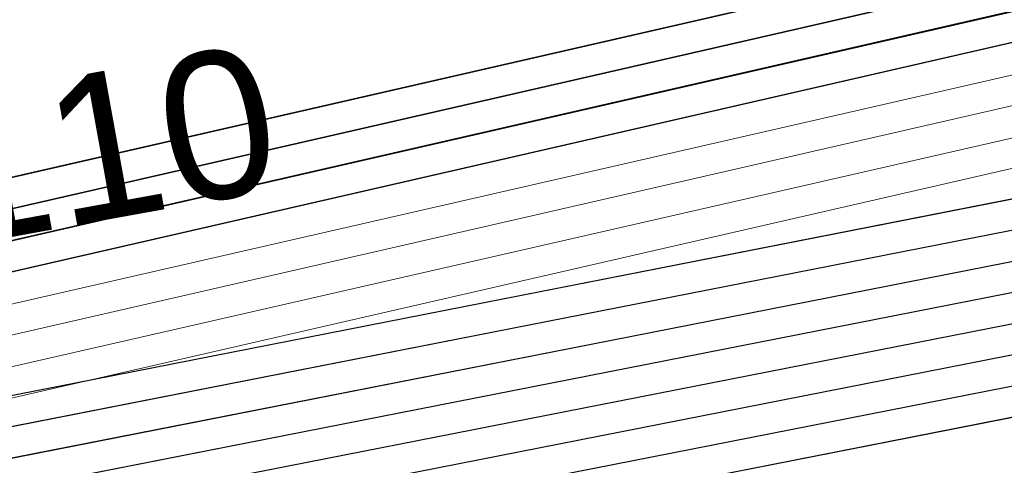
# Model space of a CAD drawing. Header units: metres. Extents: x -502 to 161, y -108 to 174.
# Tile 427 of 656: x -103.072 to -101.465, y -23.047 to -22.32. Entities that reach past the tile are written whole.
import ezdxf

# ---------------------------------------------------------------- set-up
doc = ezdxf.new("R2010")
doc.units = ezdxf.units.M
doc.header["$LTSCALE"] = 0.1
for name, color, linetype in [('BRI31-005.05-5p02-Koordinierung Lageplan 4. BA ZOB West 2022-06-15', 7, 'Continuous'), ('BRI31-005.06-5f07-Koordinierung Lageplan 4. BA ZOB Fernbusbahnh', 7, 'Continuous'), ('BRI32-005.02-5f05-Koordinierung Schemaplan 4 BA ZOB Teilbereich', 7, 'Continuous'), ('BRI32-005.03-5f06-Koordinierung Schemaplan 4 BA ZOB Teilbereich 2 Ost - Bahnhofsallee 2023-01-21', 7, 'Continuous')]:
    doc.layers.add(name, color=color, linetype=linetype)
doc.styles.add('Arial', font='arial.ttf')

msp = doc.modelspace()

# ---------------------------------------------------------------- linework, layer by layer
at = {"layer": 'BRI31-005.05-5p02-Koordinierung Lageplan 4. BA ZOB West 2022-06-15', "color": 190, "linetype": 'Continuous', "lineweight": 35, "true_color": 0x7f00ff, "transparency": 33554687, "flags": 128}
for points in [[(-55.7007, -13.3634), (-59.4327, -13.9934), (-61.4087, -14.3464), (-62.2647, -14.4984), (-62.6667, -14.5974), (-62.8907, -14.7334), (-63.5967, -15.2334), (-64.4177, -15.8004), (-64.8657, -15.8864), (-69.7037, -16.7484), (-75.4637, -17.6884), (-81.7337, -18.6534), (-88.9077, -20.0034), (-93.6827, -20.7334), (-98.9647, -21.6334), (-104.5957, -22.9234), (-121.8907, -26.2934), (-126.8117, -27.2034), (-150.4477, -31.7134), (-157.1307, -33.0134), (-162.7687, -32.1234), (-174.7807, -30.4434), (-178.1477, -29.6134), (-179.1357, -29.4334)], [(-93.6747, -20.7824), (-98.9547, -21.6824), (-104.5847, -22.9724), (-121.8807, -26.3424), (-126.8027, -27.2524), (-150.4387, -31.7624), (-150.7407, -31.8214), (-157.1297, -33.0644), (-162.7757, -32.1724), (-174.7877, -30.4934), (-178.1567, -29.6624), (-179.1357, -29.4844)]]:
    msp.add_lwpolyline(points, dxfattribs=at)
at = {"layer": 'BRI31-005.05-5p02-Koordinierung Lageplan 4. BA ZOB West 2022-06-15', "color": 250, "linetype": 'Continuous', "lineweight": 25, "true_color": 0x333333, "transparency": 33554687, "flags": 128}
for points in [[(-179.1357, -29.7394), (-178.2047, -29.9074), (-176.5237, -30.3244), (-174.8367, -30.8434), (-162.8247, -32.5154), (-157.1227, -33.4214), (-150.6707, -32.1644), (-150.3757, -32.1054), (-126.7397, -27.5954), (-121.8107, -26.6854), (-104.5117, -23.3154), (-93.6067, -21.1744), (-88.8337, -20.4444), (-81.6527, -19.0944), (-75.3827, -18.1294), (-69.6317, -17.1894), (-64.2647, -16.2324), (-63.2977, -15.6984), (-62.6077, -15.0894), (-62.1947, -14.8414), (-59.6597, -14.3864), (-59.3767, -14.3364), (-55.6447, -13.7064)], [(-55.6367, -13.7554), (-59.3687, -14.3854), (-59.6507, -14.4354), (-62.1767, -14.8894), (-62.5777, -15.1304), (-63.2687, -15.7394), (-64.2477, -16.2804), (-69.6237, -17.2384), (-75.3737, -18.1784), (-81.6437, -19.1434), (-88.8257, -20.4934), (-93.5977, -21.2234), (-104.5017, -23.3644), (-121.8007, -26.7344), (-126.7307, -27.6444), (-150.3667, -32.1544), (-150.6607, -32.2134), (-157.1217, -33.4724), (-162.8317, -32.5644), (-174.8437, -30.8934), (-176.5357, -30.3734), (-178.2147, -29.9564), (-179.1357, -29.7904)], [(-55.6287, -13.8044), (-59.3607, -14.4344), (-59.6427, -14.4844), (-62.1587, -14.9374), (-62.5477, -15.1714), (-63.2397, -15.7804), (-64.2307, -16.3284), (-69.6157, -17.2874), (-75.3647, -18.2274), (-81.6347, -19.1924), (-88.8177, -20.5424), (-93.5887, -21.2724), (-104.4917, -23.4134), (-121.7907, -26.7834), (-126.7217, -27.6934), (-150.3577, -32.2034), (-150.6507, -32.2624), (-157.1207, -33.5234), (-162.8387, -32.6134), (-174.8507, -30.9434), (-176.5477, -30.4224), (-178.2247, -30.0054), (-179.1357, -29.8414)], [(-55.6207, -13.8534), (-59.3527, -14.4834), (-59.6277, -14.5324), (-62.1407, -14.9854), (-62.5177, -15.2124), (-63.2107, -15.8214), (-64.2137, -16.3764), (-69.6077, -17.3364), (-75.3557, -18.2764), (-81.6257, -19.2414), (-88.8097, -20.5914), (-93.5797, -21.3214), (-104.4817, -23.4624), (-121.7807, -26.8324), (-126.7127, -27.7424), (-150.3487, -32.2524), (-150.6407, -32.3114), (-157.1197, -33.5744), (-162.8457, -32.6624), (-174.8577, -30.9934), (-176.5597, -30.4714), (-178.2347, -30.0544), (-179.1357, -29.8924)], [(-55.6127, -13.9024), (-59.3447, -14.5324), (-59.6247, -14.5824), (-62.1227, -15.0334), (-62.4877, -15.2534), (-63.1817, -15.8624), (-64.1967, -16.4244), (-69.5997, -17.3854), (-75.3467, -18.3254), (-81.6167, -19.2904), (-88.8017, -20.6404), (-93.5707, -21.3704), (-104.4717, -23.5114), (-121.7707, -26.8814), (-126.7037, -27.7914), (-150.3397, -32.3014), (-150.6307, -32.3604), (-157.1187, -33.6254), (-162.8527, -32.7114), (-174.8647, -31.0434), (-176.5717, -30.5204), (-178.2447, -30.1034), (-179.1357, -29.9434)], [(-55.6047, -13.9514), (-59.3367, -14.5814), (-62.1047, -15.0814), (-62.4577, -15.2944), (-63.1527, -15.9034), (-64.1797, -16.4724), (-69.5917, -17.4344), (-75.3377, -18.3744), (-81.6077, -19.3394), (-88.7937, -20.6894), (-93.5617, -21.4194), (-104.4617, -23.5604), (-121.7607, -26.9304), (-126.6947, -27.8404), (-150.3307, -32.3504), (-150.6207, -32.4094), (-157.1177, -33.6764), (-162.8597, -32.7604), (-174.8717, -31.0934), (-176.5837, -30.5694), (-178.2547, -30.1524), (-179.1357, -29.9944)], [(-62.5057, -14.9114), (-62.7017, -15.0274), (-63.4007, -15.5204), (-64.2987, -16.1364), (-69.6477, -17.0914), (-75.4007, -18.0314), (-81.6707, -18.9964), (-88.8497, -20.3464), (-93.6247, -21.0764), (-104.5317, -23.2174), (-121.8307, -26.5874), (-126.7577, -27.4974), (-150.3937, -32.0074), (-150.6907, -32.0664), (-157.1247, -33.3194), (-162.8107, -32.4174), (-174.8227, -30.7434), (-176.4997, -30.2264), (-178.1847, -29.8094), (-179.1357, -29.6374)], [(-62.4797, -14.9544), (-62.6747, -15.0694), (-63.3727, -15.5614), (-64.2817, -16.1844), (-69.6397, -17.1404), (-75.3917, -18.0804), (-81.6617, -19.0454), (-88.8417, -20.3954), (-93.6157, -21.1254), (-104.5217, -23.2664), (-121.8207, -26.6364), (-126.7487, -27.5464), (-150.3847, -32.0564), (-150.6807, -32.1154), (-157.1237, -33.3704), (-162.8177, -32.4664), (-174.8297, -30.7934), (-176.5117, -30.2754), (-178.1947, -29.8584), (-179.1357, -29.6884)], [(-93.6667, -20.8314), (-98.9447, -21.7314), (-104.5737, -23.0214), (-121.8707, -26.3914), (-126.7937, -27.3014), (-150.4297, -31.8114), (-150.7307, -31.8704), (-157.1287, -33.1154), (-162.7827, -32.2214), (-174.7947, -30.5434), (-178.1657, -29.7114), (-179.1357, -29.5354)], [(-93.6587, -20.8804), (-98.9347, -21.7804), (-104.5627, -23.0704), (-121.8607, -26.4404), (-126.7847, -27.3504), (-150.4207, -31.8604), (-150.7207, -31.9194), (-157.1277, -33.1664), (-162.7897, -32.2704), (-174.8017, -30.5934), (-178.1747, -29.7604), (-179.1357, -29.5864)]]:
    msp.add_lwpolyline(points, dxfattribs=at)
at = {"layer": 'BRI31-005.05-5p02-Koordinierung Lageplan 4. BA ZOB West 2022-06-15', "color": 116, "linetype": 'Continuous', "lineweight": 13, "true_color": 0x007f3f, "transparency": 33554687, "flags": 128}
for points in [[(-150.4307, -31.8114), (-126.7937, -27.3014), (-121.8697, -26.3914), (-104.5727, -23.0214), (-98.8977, -21.7234), (-93.6667, -20.8304)], [(-150.4217, -31.8604), (-126.7847, -27.3504), (-121.8597, -26.4404), (-104.5617, -23.0704), (-98.9347, -21.7804), (-93.6587, -20.8794)], [(-93.6347, -21.0284), (-98.8577, -21.9194), (-104.5307, -23.2174), (-121.8317, -26.5874), (-126.7577, -27.4974), (-150.3927, -32.0074)], [(-93.6267, -21.0774), (-98.8947, -21.9764), (-104.5197, -23.2664), (-121.8217, -26.6364), (-126.7487, -27.5464), (-150.3837, -32.0564)]]:
    msp.add_lwpolyline(points, dxfattribs=at)
at = {"layer": 'BRI31-005.05-5p02-Koordinierung Lageplan 4. BA ZOB West 2022-06-15', "color": 251, "linetype": 'Continuous', "lineweight": 13, "true_color": 0x5b5b5b, "transparency": 33554687, "flags": 128}
for points in [[(-93.6507, -20.9294), (-98.8777, -21.8214), (-104.5517, -23.1194), (-121.8507, -26.4894), (-126.7757, -27.3994), (-150.4117, -31.9094), (-150.7107, -31.9684), (-157.1267, -33.2174), (-162.7967, -32.3194), (-174.8087, -30.6434), (-176.5547, -29.7624), (-176.4667, -28.8414), (-176.3907, -28.5144)], [(-93.6427, -20.9784), (-98.9147, -21.8784), (-104.5407, -23.1684), (-121.8407, -26.5384), (-126.7667, -27.4484), (-150.4027, -31.9584), (-150.7007, -32.0174), (-157.1257, -33.2684), (-162.8037, -32.3684), (-174.8157, -30.6934), (-176.6607, -29.8214), (-176.5657, -28.8254), (-176.4877, -28.4914)]]:
    msp.add_lwpolyline(points, dxfattribs=at)
at = {"layer": 'BRI31-005.06-5f07-Koordinierung Lageplan 4. BA ZOB Fernbusbahnh', "color": 190, "linetype": 'Continuous', "lineweight": 30, "true_color": 0x7f00ff, "transparency": 33554687, "flags": 128}
for points in [[(-55.7007, -13.3634), (-59.4327, -13.9934), (-61.4087, -14.3464), (-62.2647, -14.4984), (-62.6667, -14.5974), (-62.8907, -14.7334), (-63.5967, -15.2334), (-64.4177, -15.8004), (-64.8657, -15.8864), (-69.7037, -16.7484), (-75.4637, -17.6884), (-81.7337, -18.6534), (-88.9077, -20.0034), (-93.6827, -20.7334), (-98.9647, -21.6334), (-104.5957, -22.9234), (-121.8907, -26.2934), (-126.8117, -27.2034), (-150.4477, -31.7134), (-157.1307, -33.0134), (-162.7687, -32.1234), (-174.7807, -30.4434), (-178.1477, -29.6134), (-179.1357, -29.4334)], [(-93.6747, -20.7824), (-98.9547, -21.6824), (-104.5847, -22.9724), (-121.8807, -26.3424), (-126.8027, -27.2524), (-150.4387, -31.7624), (-150.7407, -31.8214), (-157.1297, -33.0644), (-162.7757, -32.1724), (-174.7877, -30.4934), (-178.1567, -29.6624), (-179.1357, -29.4844)]]:
    msp.add_lwpolyline(points, dxfattribs=at)
at = {"layer": 'BRI31-005.06-5f07-Koordinierung Lageplan 4. BA ZOB Fernbusbahnh', "color": 250, "linetype": 'Continuous', "lineweight": 20, "true_color": 0x333333, "transparency": 33554687, "flags": 128}
for points in [[(-179.1357, -29.7394), (-178.2047, -29.9074), (-176.5237, -30.3244), (-174.8367, -30.8434), (-162.8247, -32.5154), (-157.1227, -33.4214), (-150.6707, -32.1644), (-150.3757, -32.1054), (-126.7397, -27.5954), (-121.8107, -26.6854), (-104.5117, -23.3154), (-93.6067, -21.1744), (-88.8337, -20.4444), (-81.6527, -19.0944), (-75.3827, -18.1294), (-69.6317, -17.1894), (-64.2647, -16.2324), (-63.2977, -15.6984), (-62.6077, -15.0894), (-62.1947, -14.8414), (-59.6597, -14.3864), (-59.3767, -14.3364), (-55.6447, -13.7064)], [(-55.6367, -13.7554), (-59.3687, -14.3854), (-59.6507, -14.4354), (-62.1767, -14.8894), (-62.5777, -15.1304), (-63.2687, -15.7394), (-64.2477, -16.2804), (-69.6237, -17.2384), (-75.3737, -18.1784), (-81.6437, -19.1434), (-88.8257, -20.4934), (-93.5977, -21.2234), (-104.5017, -23.3644), (-121.8007, -26.7344), (-126.7307, -27.6444), (-150.3667, -32.1544), (-150.6607, -32.2134), (-157.1217, -33.4724), (-162.8317, -32.5644), (-174.8437, -30.8934), (-176.5357, -30.3734), (-178.2147, -29.9564), (-179.1357, -29.7904)], [(-55.6287, -13.8044), (-59.3607, -14.4344), (-59.6427, -14.4844), (-62.1587, -14.9374), (-62.5477, -15.1714), (-63.2397, -15.7804), (-64.2307, -16.3284), (-69.6157, -17.2874), (-75.3647, -18.2274), (-81.6347, -19.1924), (-88.8177, -20.5424), (-93.5887, -21.2724), (-104.4917, -23.4134), (-121.7907, -26.7834), (-126.7217, -27.6934), (-150.3577, -32.2034), (-150.6507, -32.2624), (-157.1207, -33.5234), (-162.8387, -32.6134), (-174.8507, -30.9434), (-176.5477, -30.4224), (-178.2247, -30.0054), (-179.1357, -29.8414)], [(-55.6207, -13.8534), (-59.3527, -14.4834), (-59.6277, -14.5324), (-62.1407, -14.9854), (-62.5177, -15.2124), (-63.2107, -15.8214), (-64.2137, -16.3764), (-69.6077, -17.3364), (-75.3557, -18.2764), (-81.6257, -19.2414), (-88.8097, -20.5914), (-93.5797, -21.3214), (-104.4817, -23.4624), (-121.7807, -26.8324), (-126.7127, -27.7424), (-150.3487, -32.2524), (-150.6407, -32.3114), (-157.1197, -33.5744), (-162.8457, -32.6624), (-174.8577, -30.9934), (-176.5597, -30.4714), (-178.2347, -30.0544), (-179.1357, -29.8924)], [(-55.6127, -13.9024), (-59.3447, -14.5324), (-59.6247, -14.5824), (-62.1227, -15.0334), (-62.4877, -15.2534), (-63.1817, -15.8624), (-64.1967, -16.4244), (-69.5997, -17.3854), (-75.3467, -18.3254), (-81.6167, -19.2904), (-88.8017, -20.6404), (-93.5707, -21.3704), (-104.4717, -23.5114), (-121.7707, -26.8814), (-126.7037, -27.7914), (-150.3397, -32.3014), (-150.6307, -32.3604), (-157.1187, -33.6254), (-162.8527, -32.7114), (-174.8647, -31.0434), (-176.5717, -30.5204), (-178.2447, -30.1034), (-179.1357, -29.9434)], [(-55.6047, -13.9514), (-59.3367, -14.5814), (-62.1047, -15.0814), (-62.4577, -15.2944), (-63.1527, -15.9034), (-64.1797, -16.4724), (-69.5917, -17.4344), (-75.3377, -18.3744), (-81.6077, -19.3394), (-88.7937, -20.6894), (-93.5617, -21.4194), (-104.4617, -23.5604), (-121.7607, -26.9304), (-126.6947, -27.8404), (-150.3307, -32.3504), (-150.6207, -32.4094), (-157.1177, -33.6764), (-162.8597, -32.7604), (-174.8717, -31.0934), (-176.5837, -30.5694), (-178.2547, -30.1524), (-179.1357, -29.9944)], [(-62.5057, -14.9114), (-62.7017, -15.0274), (-63.4007, -15.5204), (-64.2987, -16.1364), (-69.6477, -17.0914), (-75.4007, -18.0314), (-81.6707, -18.9964), (-88.8497, -20.3464), (-93.6247, -21.0764), (-104.5317, -23.2174), (-121.8307, -26.5874), (-126.7577, -27.4974), (-150.3937, -32.0074), (-150.6907, -32.0664), (-157.1247, -33.3194), (-162.8107, -32.4174), (-174.8227, -30.7434), (-176.4997, -30.2264), (-178.1847, -29.8094), (-179.1357, -29.6374)], [(-62.4797, -14.9544), (-62.6747, -15.0694), (-63.3727, -15.5614), (-64.2817, -16.1844), (-69.6397, -17.1404), (-75.3917, -18.0804), (-81.6617, -19.0454), (-88.8417, -20.3954), (-93.6157, -21.1254), (-104.5217, -23.2664), (-121.8207, -26.6364), (-126.7487, -27.5464), (-150.3847, -32.0564), (-150.6807, -32.1154), (-157.1237, -33.3704), (-162.8177, -32.4664), (-174.8297, -30.7934), (-176.5117, -30.2754), (-178.1947, -29.8584), (-179.1357, -29.6884)], [(-93.6667, -20.8314), (-98.9447, -21.7314), (-104.5737, -23.0214), (-121.8707, -26.3914), (-126.7937, -27.3014), (-150.4297, -31.8114), (-150.7307, -31.8704), (-157.1287, -33.1154), (-162.7827, -32.2214), (-174.7947, -30.5434), (-178.1657, -29.7114), (-179.1357, -29.5354)], [(-93.6587, -20.8804), (-98.9347, -21.7804), (-104.5627, -23.0704), (-121.8607, -26.4404), (-126.7847, -27.3504), (-150.4207, -31.8604), (-150.7207, -31.9194), (-157.1277, -33.1664), (-162.7897, -32.2704), (-174.8017, -30.5934), (-178.1747, -29.7604), (-179.1357, -29.5864)]]:
    msp.add_lwpolyline(points, dxfattribs=at)
at = {"layer": 'BRI32-005.02-5f05-Koordinierung Schemaplan 4 BA ZOB Teilbereich', "color": 190, "linetype": 'Continuous', "lineweight": 35, "true_color": 0x7f00ff, "transparency": 33554687, "flags": 128}
for points in [[(-55.7007, -13.3634), (-59.4327, -13.9934), (-61.4087, -14.3464), (-62.2647, -14.4984), (-62.6667, -14.5974), (-62.8907, -14.7334), (-63.5967, -15.2334), (-64.4177, -15.8004), (-64.8657, -15.8864), (-69.7037, -16.7484), (-75.4637, -17.6884), (-81.7337, -18.6534), (-88.9077, -20.0034), (-93.6827, -20.7334), (-98.9647, -21.6334), (-104.5957, -22.9234), (-121.8907, -26.2934), (-126.8117, -27.2034), (-150.4477, -31.7134), (-157.1307, -33.0134), (-162.7687, -32.1234), (-174.7807, -30.4434), (-178.1477, -29.6134), (-179.1357, -29.4334)], [(-93.6747, -20.7824), (-98.9547, -21.6824), (-104.5847, -22.9724), (-121.8807, -26.3424), (-126.8027, -27.2524), (-150.4387, -31.7624), (-150.7407, -31.8214), (-157.1297, -33.0644), (-162.7757, -32.1724), (-174.7877, -30.4934), (-178.1567, -29.6624), (-179.1357, -29.4844)]]:
    msp.add_lwpolyline(points, dxfattribs=at)
at = {"layer": 'BRI32-005.02-5f05-Koordinierung Schemaplan 4 BA ZOB Teilbereich', "color": 250, "linetype": 'Continuous', "lineweight": 25, "true_color": 0x333333, "transparency": 33554687, "flags": 128}
for points in [[(-179.1357, -29.7394), (-178.2047, -29.9074), (-176.5237, -30.3244), (-174.8367, -30.8434), (-162.8247, -32.5154), (-157.1227, -33.4214), (-150.6707, -32.1644), (-150.3757, -32.1054), (-126.7397, -27.5954), (-121.8107, -26.6854), (-104.5117, -23.3154), (-93.6067, -21.1744), (-88.8337, -20.4444), (-81.6527, -19.0944), (-75.3827, -18.1294), (-69.6317, -17.1894), (-64.2647, -16.2324), (-63.2977, -15.6984), (-62.6077, -15.0894), (-62.1947, -14.8414), (-59.6597, -14.3864), (-59.3767, -14.3364), (-55.6447, -13.7064)], [(-55.6367, -13.7554), (-59.3687, -14.3854), (-59.6507, -14.4354), (-62.1767, -14.8894), (-62.5777, -15.1304), (-63.2687, -15.7394), (-64.2477, -16.2804), (-69.6237, -17.2384), (-75.3737, -18.1784), (-81.6437, -19.1434), (-88.8257, -20.4934), (-93.5977, -21.2234), (-104.5017, -23.3644), (-121.8007, -26.7344), (-126.7307, -27.6444), (-150.3667, -32.1544), (-150.6607, -32.2134), (-157.1217, -33.4724), (-162.8317, -32.5644), (-174.8437, -30.8934), (-176.5357, -30.3734), (-178.2147, -29.9564), (-179.1357, -29.7904)], [(-55.6287, -13.8044), (-59.3607, -14.4344), (-59.6427, -14.4844), (-62.1587, -14.9374), (-62.5477, -15.1714), (-63.2397, -15.7804), (-64.2307, -16.3284), (-69.6157, -17.2874), (-75.3647, -18.2274), (-81.6347, -19.1924), (-88.8177, -20.5424), (-93.5887, -21.2724), (-104.4917, -23.4134), (-121.7907, -26.7834), (-126.7217, -27.6934), (-150.3577, -32.2034), (-150.6507, -32.2624), (-157.1207, -33.5234), (-162.8387, -32.6134), (-174.8507, -30.9434), (-176.5477, -30.4224), (-178.2247, -30.0054), (-179.1357, -29.8414)], [(-55.6207, -13.8534), (-59.3527, -14.4834), (-59.6277, -14.5324), (-62.1407, -14.9854), (-62.5177, -15.2124), (-63.2107, -15.8214), (-64.2137, -16.3764), (-69.6077, -17.3364), (-75.3557, -18.2764), (-81.6257, -19.2414), (-88.8097, -20.5914), (-93.5797, -21.3214), (-104.4817, -23.4624), (-121.7807, -26.8324), (-126.7127, -27.7424), (-150.3487, -32.2524), (-150.6407, -32.3114), (-157.1197, -33.5744), (-162.8457, -32.6624), (-174.8577, -30.9934), (-176.5597, -30.4714), (-178.2347, -30.0544), (-179.1357, -29.8924)], [(-55.6127, -13.9024), (-59.3447, -14.5324), (-59.6247, -14.5824), (-62.1227, -15.0334), (-62.4877, -15.2534), (-63.1817, -15.8624), (-64.1967, -16.4244), (-69.5997, -17.3854), (-75.3467, -18.3254), (-81.6167, -19.2904), (-88.8017, -20.6404), (-93.5707, -21.3704), (-104.4717, -23.5114), (-121.7707, -26.8814), (-126.7037, -27.7914), (-150.3397, -32.3014), (-150.6307, -32.3604), (-157.1187, -33.6254), (-162.8527, -32.7114), (-174.8647, -31.0434), (-176.5717, -30.5204), (-178.2447, -30.1034), (-179.1357, -29.9434)], [(-55.6047, -13.9514), (-59.3367, -14.5814), (-62.1047, -15.0814), (-62.4577, -15.2944), (-63.1527, -15.9034), (-64.1797, -16.4724), (-69.5917, -17.4344), (-75.3377, -18.3744), (-81.6077, -19.3394), (-88.7937, -20.6894), (-93.5617, -21.4194), (-104.4617, -23.5604), (-121.7607, -26.9304), (-126.6947, -27.8404), (-150.3307, -32.3504), (-150.6207, -32.4094), (-157.1177, -33.6764), (-162.8597, -32.7604), (-174.8717, -31.0934), (-176.5837, -30.5694), (-178.2547, -30.1524), (-179.1357, -29.9944)], [(-93.6667, -20.8314), (-98.9447, -21.7314), (-104.5737, -23.0214), (-121.8707, -26.3914), (-126.7937, -27.3014), (-150.4297, -31.8114), (-150.7307, -31.8704), (-157.1287, -33.1154), (-162.7827, -32.2214), (-174.7947, -30.5434), (-178.1657, -29.7114), (-179.1357, -29.5354)], [(-93.6587, -20.8804), (-98.9347, -21.7804), (-104.5627, -23.0704), (-121.8607, -26.4404), (-126.7847, -27.3504), (-150.4207, -31.8604), (-150.7207, -31.9194), (-157.1277, -33.1664), (-162.7897, -32.2704), (-174.8017, -30.5934), (-178.1747, -29.7604), (-179.1357, -29.5864)]]:
    msp.add_lwpolyline(points, dxfattribs=at)
at = {"layer": 'BRI32-005.02-5f05-Koordinierung Schemaplan 4 BA ZOB Teilbereich', "color": 116, "linetype": 'Continuous', "lineweight": 13, "true_color": 0x007f3f, "transparency": 33554687, "flags": 128}
for points in [[(-150.4307, -31.8114), (-126.7937, -27.3014), (-121.8697, -26.3914), (-104.5727, -23.0214), (-98.8977, -21.7234), (-93.6667, -20.8304)], [(-150.4217, -31.8604), (-126.7847, -27.3504), (-121.8597, -26.4404), (-104.5617, -23.0704), (-98.9347, -21.7804), (-93.6587, -20.8794)], [(-93.6347, -21.0284), (-98.8577, -21.9194), (-104.5307, -23.2174), (-121.8317, -26.5874), (-126.7577, -27.4974), (-150.3927, -32.0074)], [(-93.6267, -21.0774), (-98.8947, -21.9764), (-104.5197, -23.2664), (-121.8217, -26.6364), (-126.7487, -27.5464), (-150.3837, -32.0564)]]:
    msp.add_lwpolyline(points, dxfattribs=at)
at = {"layer": 'BRI32-005.02-5f05-Koordinierung Schemaplan 4 BA ZOB Teilbereich', "color": 251, "linetype": 'Continuous', "lineweight": 13, "true_color": 0x5b5b5b, "transparency": 33554687, "flags": 128}
for points in [[(-93.6507, -20.9294), (-98.8777, -21.8214), (-104.5517, -23.1194), (-121.8507, -26.4894), (-126.7757, -27.3994), (-150.4117, -31.9094), (-150.7107, -31.9684), (-157.1267, -33.2174), (-162.7967, -32.3194), (-174.8087, -30.6434), (-176.5547, -29.7624), (-176.4667, -28.8414), (-176.3907, -28.5144)], [(-93.6427, -20.9784), (-98.9147, -21.8784), (-104.5407, -23.1684), (-121.8407, -26.5384), (-126.7667, -27.4484), (-150.4027, -31.9584), (-150.7007, -32.0174), (-157.1257, -33.2684), (-162.8037, -32.3684), (-174.8157, -30.6934), (-176.6607, -29.8214), (-176.5657, -28.8254), (-176.4877, -28.4914)]]:
    msp.add_lwpolyline(points, dxfattribs=at)
at = {"layer": 'BRI32-005.03-5f06-Koordinierung Schemaplan 4 BA ZOB Teilbereich 2 Ost - Bahnhofsallee 2023-01-21', "color": 190, "linetype": 'Continuous', "lineweight": 30, "true_color": 0x7f00ff, "transparency": 33554687, "flags": 128}
for points in [[(-55.7007, -13.3634), (-59.4327, -13.9934), (-61.4087, -14.3464), (-62.2647, -14.4984), (-62.6667, -14.5974), (-62.8907, -14.7334), (-63.5967, -15.2334), (-64.4177, -15.8004), (-64.8657, -15.8864), (-69.7037, -16.7484), (-75.4637, -17.6884), (-81.7337, -18.6534), (-88.9077, -20.0034), (-93.6827, -20.7334), (-98.9647, -21.6334), (-104.5957, -22.9234), (-121.8907, -26.2934), (-126.8117, -27.2034), (-150.4477, -31.7134), (-157.1307, -33.0134), (-162.7687, -32.1234), (-174.7807, -30.4434), (-178.1477, -29.6134), (-179.1357, -29.4334)], [(-93.6747, -20.7824), (-98.9547, -21.6824), (-104.5847, -22.9724), (-121.8807, -26.3424), (-126.8027, -27.2524), (-150.4387, -31.7624), (-150.7407, -31.8214), (-157.1297, -33.0644), (-162.7757, -32.1724), (-174.7877, -30.4934), (-178.1567, -29.6624), (-179.1357, -29.4844)]]:
    msp.add_lwpolyline(points, dxfattribs=at)
at = {"layer": 'BRI32-005.03-5f06-Koordinierung Schemaplan 4 BA ZOB Teilbereich 2 Ost - Bahnhofsallee 2023-01-21', "color": 250, "linetype": 'Continuous', "lineweight": 20, "true_color": 0x333333, "transparency": 33554687, "flags": 128}
for points in [[(-179.1357, -29.7394), (-178.2047, -29.9074), (-176.5237, -30.3244), (-174.8367, -30.8434), (-162.8247, -32.5154), (-157.1227, -33.4214), (-150.6707, -32.1644), (-150.3757, -32.1054), (-126.7397, -27.5954), (-121.8107, -26.6854), (-104.5117, -23.3154), (-93.6067, -21.1744), (-88.8337, -20.4444), (-81.6527, -19.0944), (-75.3827, -18.1294), (-69.6317, -17.1894), (-64.2647, -16.2324), (-63.2977, -15.6984), (-62.6077, -15.0894), (-62.1947, -14.8414), (-59.6597, -14.3864), (-59.3767, -14.3364), (-55.6447, -13.7064)], [(-55.6367, -13.7554), (-59.3687, -14.3854), (-59.6507, -14.4354), (-62.1767, -14.8894), (-62.5777, -15.1304), (-63.2687, -15.7394), (-64.2477, -16.2804), (-69.6237, -17.2384), (-75.3737, -18.1784), (-81.6437, -19.1434), (-88.8257, -20.4934), (-93.5977, -21.2234), (-104.5017, -23.3644), (-121.8007, -26.7344), (-126.7307, -27.6444), (-150.3667, -32.1544), (-150.6607, -32.2134), (-157.1217, -33.4724), (-162.8317, -32.5644), (-174.8437, -30.8934), (-176.5357, -30.3734), (-178.2147, -29.9564), (-179.1357, -29.7904)], [(-55.6287, -13.8044), (-59.3607, -14.4344), (-59.6427, -14.4844), (-62.1587, -14.9374), (-62.5477, -15.1714), (-63.2397, -15.7804), (-64.2307, -16.3284), (-69.6157, -17.2874), (-75.3647, -18.2274), (-81.6347, -19.1924), (-88.8177, -20.5424), (-93.5887, -21.2724), (-104.4917, -23.4134), (-121.7907, -26.7834), (-126.7217, -27.6934), (-150.3577, -32.2034), (-150.6507, -32.2624), (-157.1207, -33.5234), (-162.8387, -32.6134), (-174.8507, -30.9434), (-176.5477, -30.4224), (-178.2247, -30.0054), (-179.1357, -29.8414)], [(-55.6207, -13.8534), (-59.3527, -14.4834), (-59.6277, -14.5324), (-62.1407, -14.9854), (-62.5177, -15.2124), (-63.2107, -15.8214), (-64.2137, -16.3764), (-69.6077, -17.3364), (-75.3557, -18.2764), (-81.6257, -19.2414), (-88.8097, -20.5914), (-93.5797, -21.3214), (-104.4817, -23.4624), (-121.7807, -26.8324), (-126.7127, -27.7424), (-150.3487, -32.2524), (-150.6407, -32.3114), (-157.1197, -33.5744), (-162.8457, -32.6624), (-174.8577, -30.9934), (-176.5597, -30.4714), (-178.2347, -30.0544), (-179.1357, -29.8924)], [(-55.6127, -13.9024), (-59.3447, -14.5324), (-59.6247, -14.5824), (-62.1227, -15.0334), (-62.4877, -15.2534), (-63.1817, -15.8624), (-64.1967, -16.4244), (-69.5997, -17.3854), (-75.3467, -18.3254), (-81.6167, -19.2904), (-88.8017, -20.6404), (-93.5707, -21.3704), (-104.4717, -23.5114), (-121.7707, -26.8814), (-126.7037, -27.7914), (-150.3397, -32.3014), (-150.6307, -32.3604), (-157.1187, -33.6254), (-162.8527, -32.7114), (-174.8647, -31.0434), (-176.5717, -30.5204), (-178.2447, -30.1034), (-179.1357, -29.9434)], [(-55.6047, -13.9514), (-59.3367, -14.5814), (-62.1047, -15.0814), (-62.4577, -15.2944), (-63.1527, -15.9034), (-64.1797, -16.4724), (-69.5917, -17.4344), (-75.3377, -18.3744), (-81.6077, -19.3394), (-88.7937, -20.6894), (-93.5617, -21.4194), (-104.4617, -23.5604), (-121.7607, -26.9304), (-126.6947, -27.8404), (-150.3307, -32.3504), (-150.6207, -32.4094), (-157.1177, -33.6764), (-162.8597, -32.7604), (-174.8717, -31.0934), (-176.5837, -30.5694), (-178.2547, -30.1524), (-179.1357, -29.9944)], [(-62.5057, -14.9114), (-62.7017, -15.0274), (-63.4007, -15.5204), (-64.2987, -16.1364), (-69.6477, -17.0914), (-75.4007, -18.0314), (-81.6707, -18.9964), (-88.8497, -20.3464), (-93.6247, -21.0764), (-104.5317, -23.2174), (-121.8307, -26.5874), (-126.7577, -27.4974), (-150.3937, -32.0074), (-150.6907, -32.0664), (-157.1247, -33.3194), (-162.8107, -32.4174), (-174.8227, -30.7434), (-176.4997, -30.2264), (-178.1847, -29.8094), (-179.1357, -29.6374)], [(-62.4797, -14.9544), (-62.6747, -15.0694), (-63.3727, -15.5614), (-64.2817, -16.1844), (-69.6397, -17.1404), (-75.3917, -18.0804), (-81.6617, -19.0454), (-88.8417, -20.3954), (-93.6157, -21.1254), (-104.5217, -23.2664), (-121.8207, -26.6364), (-126.7487, -27.5464), (-150.3847, -32.0564), (-150.6807, -32.1154), (-157.1237, -33.3704), (-162.8177, -32.4664), (-174.8297, -30.7934), (-176.5117, -30.2754), (-178.1947, -29.8584), (-179.1357, -29.6884)], [(-93.6667, -20.8314), (-98.9447, -21.7314), (-104.5737, -23.0214), (-121.8707, -26.3914), (-126.7937, -27.3014), (-150.4297, -31.8114), (-150.7307, -31.8704), (-157.1287, -33.1154), (-162.7827, -32.2214), (-174.7947, -30.5434), (-178.1657, -29.7114), (-179.1357, -29.5354)], [(-93.6587, -20.8804), (-98.9347, -21.7804), (-104.5627, -23.0704), (-121.8607, -26.4404), (-126.7847, -27.3504), (-150.4207, -31.8604), (-150.7207, -31.9194), (-157.1277, -33.1664), (-162.7897, -32.2704), (-174.8017, -30.5934), (-178.1747, -29.7604), (-179.1357, -29.5864)]]:
    msp.add_lwpolyline(points, dxfattribs=at)
at = {"layer": 'BRI32-005.03-5f06-Koordinierung Schemaplan 4 BA ZOB Teilbereich 2 Ost - Bahnhofsallee 2023-01-21', "color": 116, "linetype": 'Continuous', "lineweight": 9, "true_color": 0x007f3f, "transparency": 33554687, "flags": 128}
for points in [[(-150.4307, -31.8114), (-126.7937, -27.3014), (-121.8697, -26.3914), (-104.5727, -23.0214), (-98.8977, -21.7234), (-93.6667, -20.8304)], [(-150.4217, -31.8604), (-126.7847, -27.3504), (-121.8597, -26.4404), (-104.5617, -23.0704), (-98.9347, -21.7804), (-93.6587, -20.8794)], [(-93.6347, -21.0284), (-98.8577, -21.9194), (-104.5307, -23.2174), (-121.8317, -26.5874), (-126.7577, -27.4974), (-150.3927, -32.0074)], [(-93.6267, -21.0774), (-98.8947, -21.9764), (-104.5197, -23.2664), (-121.8217, -26.6364), (-126.7487, -27.5464), (-150.3837, -32.0564)]]:
    msp.add_lwpolyline(points, dxfattribs=at)
at = {"layer": 'BRI32-005.03-5f06-Koordinierung Schemaplan 4 BA ZOB Teilbereich 2 Ost - Bahnhofsallee 2023-01-21', "color": 251, "linetype": 'Continuous', "lineweight": 9, "true_color": 0x5b5b5b, "transparency": 33554687, "flags": 128}
for points in [[(-93.6507, -20.9294), (-98.8777, -21.8214), (-104.5517, -23.1194), (-121.8507, -26.4894), (-126.7757, -27.3994), (-150.4117, -31.9094), (-150.7107, -31.9684), (-157.1267, -33.2174), (-162.7967, -32.3194), (-174.8087, -30.6434), (-176.5547, -29.7624), (-176.4667, -28.8414), (-176.3907, -28.5144)], [(-93.6427, -20.9784), (-98.9147, -21.8784), (-104.5407, -23.1684), (-121.8407, -26.5384), (-126.7667, -27.4484), (-150.4027, -31.9584), (-150.7007, -32.0174), (-157.1257, -33.2684), (-162.8037, -32.3684), (-174.8157, -30.6934), (-176.6607, -29.8214), (-176.5657, -28.8254), (-176.4877, -28.4914)]]:
    msp.add_lwpolyline(points, dxfattribs=at)

# ---------------------------------------------------------------- texts
at = {"layer": 'BRI32-005.03-5f06-Koordinierung Schemaplan 4 BA ZOB Teilbereich 2 Ost - Bahnhofsallee 2023-01-21', "color": 7, "transparency": 33554687, "insert": (-107.0439, -23.1486), "char_height": 0.24, "attachment_point": 1, "rotation": 10.278, "line_spacing_factor": 0.25, "style": 'Arial'}
msp.add_mtext('Hauptring Bestand 2 x da 110', dxfattribs=at)
at = {"layer": 'BRI32-005.03-5f06-Koordinierung Schemaplan 4 BA ZOB Teilbereich 2 Ost - Bahnhofsallee 2023-01-21', "color": 34, "true_color": 0x994c00, "transparency": 33554687, "insert": (-106.8198, -24.1284), "char_height": 0.24, "attachment_point": 1, "rotation": 10.8412, "line_spacing_factor": 0.25, "style": 'Arial'}
msp.add_mtext('Bestand 2 x da 110 TüNet   K-Schacht - TG', dxfattribs=at)

doc.saveas('drawing.dxf')
